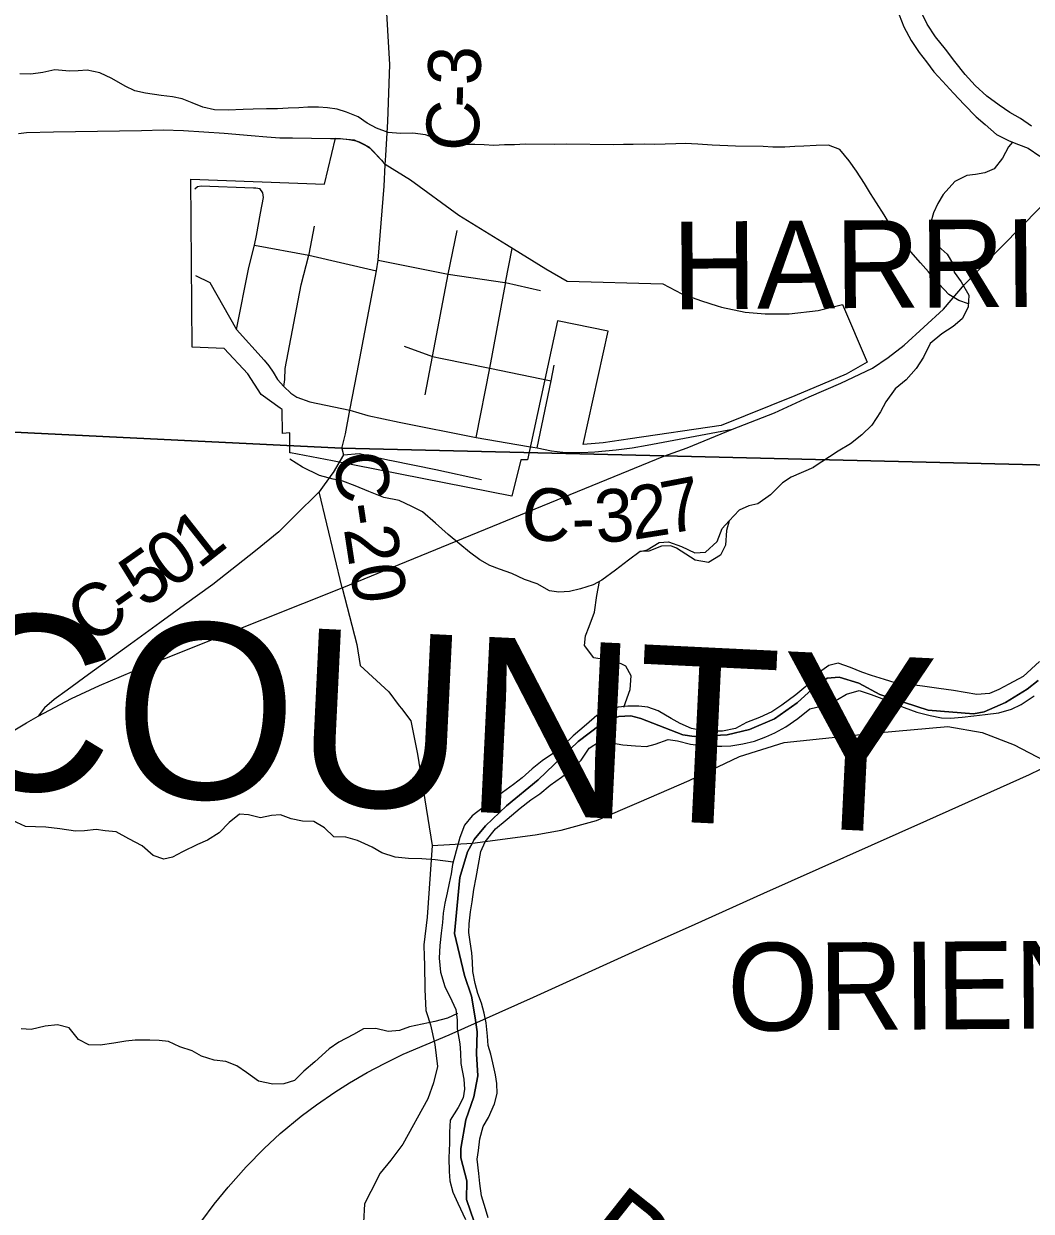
# Model space of a CAD drawing. Extents: x 114843 to 284848, y 317643 to 566895.
# Drawn here: x 156074 to 161815, y 326680 to 333446 of the extents above; entities that cross this region are included whole.
import ezdxf

# ---------------------------------------------------------------- set-up
doc = ezdxf.new("R2010")
doc.units = 0
for name, color, linetype in [('GM_X_City_Street', 7, 'Continuous'), ('GM_X_Corporation', 7, 'Continuous'), ('GM_X_Corporation_Text', 7, 'Continuous'), ('GM_X_County', 7, 'Continuous'), ('GM_X_County_Road', 7, 'Continuous'), ('GM_X_County_Road_Text', 7, 'Continuous'), ('GM_X_County_Text', 7, 'Continuous'), ('GM_X_Major_River', 7, 'Continuous'), ('GM_X_Major_River_Text', 7, 'Continuous'), ('GM_X_Minor_River', 7, 'Continuous'), ('GM_X_Rail_Line', 7, 'Continuous'), ('GM_X_State_Route', 7, 'Continuous'), ('GM_X_Township', 7, 'Continuous'), ('GM_X_Township_Road', 7, 'Continuous'), ('GM_X_US_Route', 7, 'Continuous')]:
    doc.layers.add(name, color=color, linetype=linetype)

msp = doc.modelspace()

# ---------------------------------------------------------------- linework, layer by layer
at = {"layer": 'GM_X_City_Street'}
msp.add_line((158820.2, 331971.4), (159019.1, 331926.9), dxfattribs=at)
for points in [[(157049.9, 332506), (157064.4, 332519.5), (157084.6, 332522.8), (157382.8, 332512.1), (157396.9, 332511.6), (157418.7, 332506.8)], [(157399.9, 332239.8), (157423, 332366.5), (157440.2, 332456.7), (157436.7, 332482.6), (157418.7, 332506.8)], [(157287.3, 331703.7), (157356.5, 332056.6), (157389.9, 332184.8), (157399.9, 332239.8)], [(157699.1, 332128.3), (157700.5, 332134), (157730.5, 332293.3)], [(158361.5, 331331.4), (158404.1, 331550), (158492.2, 332019.1), (158543.8, 332268.9)], [(157389.9, 332184.8), (157699.1, 332128.3), (158083.9, 332039.2)], [(157556, 331380.2), (157562.1, 331419.2), (157563.2, 331481.4), (157655, 331959), (157699.1, 332128.3)], [(158651.7, 331089.4), (158730.4, 331484.3), (158818.9, 331964.4), (158820.2, 331971.4), (158857.9, 332165.2)], [(158093.3, 332099.6), (158492.2, 332019.1), (158815, 331972.5), (158820.2, 331971.4)], [(157052.8, 332012.4), (157134.2, 331972.4), (157287.3, 331703.7), (157443.4, 331529.1), (157470.7, 331497.4), (157494.9, 331460.2), (157520.7, 331419.7), (157556, 331380.2)], [(158242.5, 331610.1), (158404.1, 331550), (158458.5, 331539)], [(158458.5, 331539), (158730.4, 331484.3), (159079.6, 331411.5)], [(157556, 331380.2), (157596.1, 331341.4), (157631.3, 331317.8), (157704.8, 331292.8), (157932.9, 331244.3)], [(157896.1, 330990.5), (157984.9, 330997.8), (158158.9, 330959.3)], [(158158.9, 330959.3), (158169.5, 330956.9), (158423, 330905.5), (158683.1, 330849.6)]]:
    msp.add_lwpolyline(points, dxfattribs=at)
at = {"layer": 'GM_X_Corporation'}
msp.add_lwpolyline([(160880.9, 331517.7), (160760.4, 331448.7), (160625.8, 331392.4), (160468.3, 331326.6), (160049, 331156.8), (159530.4, 331080.9), (159375.9, 331058.4), (159262.3, 331048.9), (159404.7, 331694.9), (159115.4, 331753.5), (158945.4, 330960.6), (158907.1, 330961.6), (158856.4, 330754.8), (157833.8, 330956.5), (157594.2, 331000.9), (157590.7, 331002.1), (157590.6, 331114.4), (157548.7, 331110.8), (157546.8, 331247.7), (157535.9, 331255.5), (157427.2, 331333.2), (157352, 331452.4), (157216.9, 331596.2), (157034.4, 331603.9), (157027.2, 332561.7), (157787.2, 332532.4), (157850.2, 332795.2), (157957.2, 332784), (158041.4, 332744.5), (158133.2, 332645.9), (158277.7, 332557.4), (158553.3, 332355.4), (158825.8, 332188), (159049.3, 332050.3), (159171.2, 331979.7), (159715.2, 331964.8), (159823.4, 331907.8), (159935.5, 331868), (160025.3, 331839.8), (160049.7, 331832.2), (160184.2, 331802.6), (160298.2, 331793.3), (160367.3, 331793.8), (160436.5, 331794.3), (160601.1, 331811.7), (160740.4, 331846.9)], close=True, dxfattribs=at)
at = {"layer": 'GM_X_County'}
for points in [[(181070.3, 330252.9), (177726, 330436.1), (177559.4, 330442.3), (172361.3, 330680), (171076.5, 330708.4), (167555, 330802.8), (166612.4, 330826.7), (164829.7, 330871.9), (164629.5, 330876.9), (164246, 330886.6), (163636.5, 330895.2), (163101.8, 330902.8), (159721, 330984.5), (157885.8, 331028.8), (151589.2, 331336), (151480.8, 331341.3), (151397.3, 331345.9), (149710.2, 331439.3), (149297.3, 331468.7), (137728, 332419)], [(137728, 332419), (149297.3, 331468.7), (149710.2, 331439.3), (151397.3, 331345.9), (151480.8, 331341.3), (151589.2, 331336), (157885.8, 331028.8), (159721, 330984.5), (163101.8, 330902.8), (163636.5, 330895.2), (164246, 330886.6), (164629.5, 330876.9), (164829.7, 330871.9), (166612.4, 330826.7), (167555, 330802.8), (171076.5, 330708.4), (172361.3, 330680), (177559.4, 330442.3), (177726, 330436.1), (181070.3, 330252.9)]]:
    msp.add_lwpolyline(points, dxfattribs=at)
at = {"layer": 'GM_X_County_Road'}
for p, q in [((158134.4, 332643.1), (158137.4, 332695.5)), ((157829.7, 330880), (157757.8, 330778.6)), ((157889.5, 330232.9), (157757.8, 330778.6))]:
    msp.add_line(p, q, dxfattribs=at)
for points in [[(158137.4, 332695.5), (158148.4, 332889.6), (158159.4, 333213.9), (158116.6, 333962.5), (158116.6, 333999.9), (158116.6, 334052)], [(156045.1, 332821.7), (156090, 332826.4), (156244.7, 332829.7), (156746.1, 332838.8), (156867.8, 332841.9), (156984.2, 332838.3), (157215.8, 332822.4), (157370.6, 332808.7), (157459, 332802.2), (157534.2, 332796.7), (157605.5, 332795.6), (157822.8, 332793.3), (157851.3, 332792.4), (157870.4, 332791.8)], [(157870.4, 332791.8), (157879.9, 332791.6), (157926.6, 332785.9), (157958.4, 332781.2), (157974.9, 332776.7)], [(157974.9, 332776.7), (157985.9, 332773.7), (158016.2, 332758), (158042.6, 332741.7), (158063.6, 332722.7), (158113.4, 332668.7), (158134.4, 332643.1)], [(157887, 331025.9), (157907.3, 331109.7), (157932.9, 331244.3), (157975.1, 331459.1), (158083.9, 332039.2), (158093.3, 332099.6), (158128.7, 332520.1), (158134.4, 332643.1)], [(157932.9, 331244.3), (158035.9, 331213.2), (158213.8, 331176.2), (158651.7, 331089.4), (158950.1, 331037.6)], [(158950.1, 331037.6), (158999.9, 331029), (159081.6, 331012.8), (159147, 331006.1), (159250.5, 331003.7), (159328.6, 331007.4), (159449.5, 331017.8), (159541.8, 331030.4), (159627, 331044.6), (160112.2, 331136.5)], [(157887, 331025.9), (157896.1, 330990.5), (157836.9, 330890.1), (157829.7, 330880)], [(157757.8, 330778.6), (157619, 330641.8), (157527.6, 330551.1), (157394.4, 330442), (157151.1, 330251), (156990.8, 330135), (156850.6, 330033.1), (156683, 329911.6), (156443.8, 329737.4), (156321.5, 329649.2), (156248.5, 329595.5), (156193, 329548.8), (156155.9, 329500.8)], [(158402.4, 328763.1), (158373.2, 328355.9), (158354.4, 328197.6), (158356.1, 328128.7)], [(158356.1, 328128.7), (158357.1, 328086.3), (158360.4, 327943.3), (158365.4, 327823.2), (158368.7, 327812.9)], [(158368.7, 327812.9), (158392, 327741.3), (158416.9, 327629.3), (158431.9, 327505.3), (158408.6, 327411), (158377.3, 327320.7), (158235.2, 327061.4), (158165.9, 326970.8), (158104.4, 326896.3), (158051.2, 326791.8), (158015.7, 326721.5), (158010.5, 326615.4)]]:
    msp.add_lwpolyline(points, dxfattribs=at)
at = {"layer": 'GM_X_Major_River'}
for points in [[(161061.7, 333497.9), (161089.6, 333429.7), (161131.4, 333351.5), (161177.3, 333283.3), (161219.2, 333229.1), (161261.1, 333172.9), (161309, 333118.7), (161372.9, 333050.4), (161432.8, 332986.2), (161500.7, 332915.9), (161552.6, 332871.7), (161616.5, 332815.4), (161688.5, 332779.2), (161742.5, 332759), (161798.5, 332736.8), (161864.4, 332692.5)], [(161816.8, 332862.9), (161754.9, 332907.2), (161692.9, 332941.4), (161632.9, 332981.6), (161563, 333033.9), (161495.1, 333094.1), (161439.2, 333156.4), (161379.3, 333230.6), (161327.5, 333300.9), (161269.6, 333371.1), (161221.7, 333443.4), (161189.8, 333509.6)], [(161862, 329811.6), (161770.1, 329727.3), (161688.1, 329683), (161630.2, 329652.8), (161578.2, 329630.7), (161506.1, 329624.5), (161438, 329636.3), (161371.9, 329646.2), (161287.8, 329658), (161195.7, 329671.8), (161039.5, 329691.5), (160979.4, 329709.4), (160905.2, 329733.2), (160849.1, 329751.1), (160785, 329779), (160714.8, 329802.9), (160662.8, 329788.7), (160594.9, 329742.5), (160531, 329670.3), (160473.1, 329622), (160393.2, 329563.8), (160337.2, 329525.6), (160267.3, 329493.4), (160193.3, 329465.1), (160129.3, 329430.9), (160055.3, 329414.7), (160001.2, 329414.6), (159943.2, 329416.5), (159879, 329430.3), (159814.9, 329458.2), (159762.8, 329488.2), (159688.6, 329532.1), (159630.4, 329551.9), (159578.4, 329557.8), (159516.3, 329557.7), (159462.3, 329551.6), (159396.3, 329529.4), (159340.3, 329505.2), (159280.4, 329453), (159204.5, 329388.7), (159150.6, 329336.5), (159092.7, 329290.3), (159028.7, 329246.1), (158970.8, 329199.9), (158914.9, 329149.7), (158864.9, 329111.5), (158803, 329065.3), (158753, 329031.1), (158701.1, 328988.9), (158629.2, 328932.7), (158585.3, 328880.5), (158559.5, 328810.3), (158537.7, 328734.2), (158517.9, 328656), (158510, 328601.9), (158498.2, 328549.8), (158486.3, 328493.7), (158474.5, 328435.6), (158464.6, 328377.5), (158460.8, 328325.4), (158452.9, 328265.3), (158445.1, 328193.2), (158441.3, 328121.1), (158449.6, 328043), (158473.8, 327960.9), (158514.1, 327878.9), (158536.3, 327828.9), (158544.4, 327770.8), (158544.6, 327718.7), (158558.8, 327634.6), (158563, 327582.6), (158565.2, 327522.5), (158581.4, 327432.4), (158585.6, 327376.3), (158577.7, 327326.2), (158549.9, 327270.1), (158504, 327197.9), (158500.2, 327129.8), (158500.4, 327067.7), (158496.6, 326983.6), (158498.9, 326905.5), (158503, 326853.4), (158519.2, 326789.4), (158547.4, 326725.3)], [(158672.5, 327092.1), (158692.3, 327162.3), (158722.2, 327214.4), (158756, 327292.6), (158771.9, 327350.7), (158769.7, 327406.8), (158761.5, 327456.9), (158747.3, 327524.9), (158735.2, 327575), (158721, 327625), (158716.9, 327677.1), (158708.6, 327753.2), (158698.5, 327809.2), (158682.3, 327865.3), (158662.1, 327921.3), (158645.9, 327977.3), (158633.7, 328045.4), (158631.6, 328101.5), (158627.4, 328151.5), (158617.2, 328215.6), (158611.1, 328267.7), (158612.9, 328317.7), (158620.8, 328385.9), (158628.6, 328442), (158638.4, 328514.1), (158652.2, 328582.2), (158666, 328656.4), (158679.8, 328730.5), (158703.7, 328784.6), (158761.5, 328858.9), (158829.5, 328913.1), (158903.3, 328977.4), (158963.3, 329023.6), (159015.2, 329057.8), (159073.1, 329108), (159139.1, 329154.2), (159195, 329196.4), (159250.9, 329250.6), (159296.8, 329318.8), (159354.7, 329357), (159434.8, 329347.2), (159488.9, 329337.3), (159561, 329331.5), (159623.1, 329327.6), (159673.1, 329341.7), (159747.1, 329367.9), (159799.2, 329360.1), (159873.3, 329342.2), (159947.4, 329332.4), (159997.4, 329330.5), (160051.5, 329330.6), (160103.6, 329332.7), (160171.6, 329342.9), (160237.6, 329359.1), (160303.6, 329383.3), (160353.6, 329405.4), (160417.6, 329439.6), (160485.5, 329487.9), (160553.4, 329542.1), (160657.4, 329566.4), (160711.4, 329596.6), (160763.4, 329626.7), (160835.4, 329646.9), (160903.5, 329625.1), (160963.6, 329601.2), (161035.8, 329571.3), (161091.9, 329549.4), (161164.1, 329523.5), (161240.2, 329503.7), (161304.3, 329491.8), (161354.4, 329489.9), (161422.4, 329496.1), (161488.4, 329502.3), (161552.5, 329510.4), (161630.5, 329520.6), (161702.6, 329540.8), (161758.5, 329567), (161832.5, 329617.2)], [(158719.8, 326641.6), (158705.7, 326693.7), (158683.4, 326767.7), (158673.2, 326837.8), (158667.1, 326895.8), (158658.8, 326975.9), (158664.7, 327026), (158672.5, 327092.1)], [(158547.4, 326725.3), (158591.7, 326633.3)]]:
    msp.add_lwpolyline(points, dxfattribs=at)
at = {"layer": 'GM_X_Minor_River'}
for points in [[(161456.9, 331850.1), (161401.9, 331869.9), (161346.1, 331904.5), (161290.5, 331963.1), (161228.9, 332031.8), (161183.3, 332084.3), (161129.8, 332146.9), (161080.2, 332213.5), (161016.8, 332290.2), (160977.3, 332356.7), (160933.8, 332425.3), (160900.2, 332479.7), (160864.6, 332536.1), (160819.1, 332606.7), (160777.6, 332665.2), (160724, 332729.8), (160660.1, 332754.4), (160590, 332753), (160519.9, 332749.6), (160467.8, 332746.1), (160411.6, 332742.6), (160343.6, 332743.1), (160287.5, 332747.7), (160129.3, 332749), (159997.1, 332754.2), (159915.1, 332760.9), (159843, 332763.5), (159790.9, 332762), (159728.8, 332760.5), (159670.7, 332759), (159610.6, 332759.6), (159546.5, 332758.1), (159492.4, 332758.6), (159434.3, 332757.1), (159167.9, 332759.4), (159095.8, 332758), (158931.5, 332759.5), (158871.4, 332756), (158813.3, 332756.5), (158753.2, 332753), (158697.1, 332755.5), (158645.1, 332757.9), (158575, 332758.6), (158509, 332773.2), (158423, 332792), (158363.1, 332812.5), (158291.1, 332823.2), (158221, 332821.8), (158150.9, 332826.4), (158085, 332851), (158031.2, 332879.6), (157979.4, 332916.1), (157913.5, 332942.7), (157859.6, 332959.2), (157805.6, 332967.7), (157753.5, 332970.2), (157693.4, 332970.7), (157641.3, 332967.2), (157581.2, 332965.7), (157521.1, 332962.2), (157457, 332960.8), (157380.8, 332959.4), (157324.7, 332957.9), (157238.6, 332954.6), (157160.5, 332955.3), (157094.5, 332971.9), (157034.6, 332996.5), (156976.7, 333019.1), (156922.7, 333029.6), (156856.7, 333038.2), (156768.7, 333051), (156706.7, 333063.5), (156652.8, 333090), (156577.1, 333134.8), (156507.2, 333167.5), (156435.3, 333182.2), (156385.1, 333178.6), (156335.1, 333177), (156251, 333183.8), (156182.7, 333168.3), (156114.6, 333158.9), (156052.5, 333161.4)], [(161708.7, 332771.6), (161685.6, 332745.5), (161651, 332679.7), (161604.4, 332619.9), (161550.2, 332596.3), (161498, 332586.8), (161447.9, 332581.2), (161379.5, 332547.7), (161312.8, 332474.1), (161282.3, 332422.3), (161257.8, 332368.3), (161241.3, 332308.3), (161238.8, 332252.2), (161268.4, 332193.8), (161336, 332133.1), (161365.6, 332082.7), (161375.2, 332030.5), (161416.8, 331976), (161460.2, 331899.4), (161455.6, 331831.3), (161421, 331765.5), (161370.6, 331721.8), (161306.1, 331680.3), (161239.5, 331624.7), (161200.8, 331546.9), (161160.2, 331481.1), (161101.6, 331417.4), (161039.1, 331365.8), (160986.4, 331292.1), (160955.8, 331234.2), (160907.1, 331158.5), (160850.6, 331104.8), (160786.1, 331053.3), (160715.6, 331011.8), (160571.9, 330918.7)], [(159793.1, 330458), (159760.9, 330471.7), (159707.9, 330469.5), (159635.9, 330441.3), (159585.9, 330439.2), (159520, 330389), (159446.1, 330332.7), (159368.1, 330276.4), (159318.2, 330248.3), (159246.2, 330226.1), (159184.1, 330211.9), (159124.1, 330207.7), (159070, 330215.6), (158999.8, 330255.5), (158927.7, 330279.4), (158855.5, 330313.3), (158785.4, 330339.2), (158729.3, 330359), (158673.1, 330391), (158614.9, 330434.9), (158558.7, 330480.8), (158492.5, 330536.8), (158420.3, 330600.7), (158346, 330664.6), (158285.9, 330696.5), (158213.7, 330730.4), (158125.5, 330746.2), (158041.4, 330780.1), (157963.2, 330813.9), (157893.1, 330839.8), (157837, 330851.7), (157758.8, 330871.5), (157662.6, 330919.4), (157590.4, 330965.3)], [(160574.5, 330918.7), (160447.6, 330861.9), (160397.6, 330829.7), (160329.7, 330761.4), (160257.8, 330711.2), (160205.8, 330699), (160151.8, 330674.9), (160093.9, 330614.7), (160078.1, 330558.5), (160072.3, 330474.4), (160044.4, 330418.2), (159976.5, 330376), (159900.3, 330389.9), (159793.1, 330458)], [(159585.9, 330439.2), (159625.9, 330449.3), (159695.9, 330489.5), (159747.9, 330493.7), (159822, 330467.8), (159898.2, 330431.9), (159958.3, 330436.1), (160026.2, 330496.3), (160054, 330570.5), (160093.9, 330614.7)], [(159494.2, 329552.4), (159530.1, 329651.9), (159535.8, 329730), (159505.7, 329786), (159445.5, 329813.9), (159381.4, 329823.8), (159323.3, 329833.6), (159269.1, 329903.6), (159274.9, 329957.7), (159296.8, 330011.9), (159326.6, 330094.1), (159340.4, 330188.2), (159354.5, 330268.8)], [(158521.8, 328668.3), (158417.7, 328681.8), (158343.6, 328687.6), (158267.5, 328689.5), (158191.4, 328697.3), (158115.3, 328721.2), (158059.1, 328755.1), (157976.9, 328792.9), (157908.8, 328810.8), (157840.8, 328812.7), (157788.5, 328864.6), (157726.4, 328900.5), (157662.3, 328902.4), (157598.2, 328916.2), (157538.1, 328938.1), (157486, 328934), (157424, 328921.8), (157355.9, 328937.7), (157303.8, 328941.6), (157243.9, 328895.4), (157188, 328835.2), (157122.1, 328795), (157064.1, 328768.8), (156978.1, 328728.5), (156922.1, 328698.3), (156872.1, 328686.2), (156812, 328706.1), (156749.8, 328762), (156673.6, 328801.9), (156601.4, 328841.8), (156537.3, 328847.7), (156487.2, 328855.6), (156421.2, 328847.4), (156369.2, 328845.3), (156279, 328859.1), (156200.9, 328868.9), (156140.9, 328870.8), (156084.8, 328872.7), (156010.6, 328906.5)], [(158545.3, 327807.1), (158488.3, 327780.7), (158416.3, 327760.5), (158344.3, 327746.3), (158272.3, 327730.1), (158216.3, 327709.9), (158150.2, 327703.8), (158080.1, 327721.6), (158010, 327719.5), (157954.1, 327687.3), (157870.1, 327643), (157814.2, 327604.9), (157732.3, 327530.6), (157670.4, 327478.3), (157616.5, 327424.1), (157556.5, 327406), (157494.4, 327403.8), (157412.3, 327421.7), (157344.1, 327469.6), (157287.9, 327507.5), (157225.8, 327533.4), (157159.7, 327541.2), (157087.5, 327563.1), (157033.4, 327593), (156963.3, 327616.9), (156899.1, 327646.8), (156845, 327652.7), (156793, 327654.6), (156708.9, 327654.4), (156656.9, 327648.2), (156586.8, 327638), (156508.8, 327625.9), (156444.7, 327627.7), (156386.6, 327657.6), (156332.3, 327725.6), (156266.2, 327741.4), (156196.1, 327735.3), (156116.1, 327715.1), (156060.1, 327718.9)]]:
    msp.add_lwpolyline(points, dxfattribs=at)
at = {"layer": 'GM_X_Rail_Line'}
msp.add_lwpolyline([(157088.6, 326625.6), (157158.8, 326719.7), (157238.6, 326816.9), (157341.3, 326933.3), (157443.6, 327037), (157535.6, 327122.2), (157654.5, 327220.9), (157743.2, 327287.1), (157846.2, 327358), (157929.8, 327410.9), (158030.7, 327469.8), (158129.8, 327521.7), (158237, 327574.2), (158498.5, 327685.4), (158978.5, 327900), (159605.7, 328185.2), (159901.1, 328315.6), (160291.6, 328491.6), (161219.9, 328905.6), (161640.8, 329095), (161804.8, 329169.2), (161931.5, 329229.4)], dxfattribs=at)
at = {"layer": 'GM_X_State_Route'}
msp.add_line((157889.5, 330232.9), (159722.2, 330981.7), dxfattribs=at)
for points in [[(160112.2, 331136.5), (160352.1, 331229.8), (160548.9, 331320.7), (160730.9, 331397.7), (160910.1, 331484.1), (161000.7, 331545.5), (161091.3, 331614.9), (161314.4, 331820.9), (161434, 331960.5), (162183.7, 332722.8)], [(159722.2, 330981.7), (159854.1, 331029.5), (160112.2, 331136.5)], [(156155.9, 329500.8), (156345.7, 329600.7), (156505.9, 329676.2), (156694.9, 329754.6), (156983.2, 329871.5), (157889.5, 330232.9)], [(157889.5, 330232.9), (157972.5, 329908.3), (157990.4, 329790), (158154.9, 329639.2), (158214, 329560.6)], [(158214, 329560.6), (158226.5, 329544), (158279.4, 329473.7), (158318, 329284.7), (158402.4, 328763.1)], [(156024.1, 329422.3), (156089.1, 329462), (156155.9, 329500.8)], [(159580.2, 329010.6), (159866.5, 329134.4), (160153.7, 329271), (160407.4, 329351.4), (160936.2, 329406.6), (161340.8, 329441.7), (161536, 329408.3), (161717.1, 329337.7), (161972.5, 329204.1), (162186.5, 329117.5), (162402.3, 329053.9), (162442.3, 329040.3)], [(158402.4, 328763.1), (158632.1, 328776.8), (158988.7, 328824.6), (159137.2, 328852.2), (159337.5, 328905.7), (159580.2, 329010.6)]]:
    msp.add_lwpolyline(points, dxfattribs=at)
at = {"layer": 'GM_X_Township'}
for points in [[(167555, 330802.8), (166612.4, 330826.7), (164829.7, 330871.9), (164629.5, 330876.9), (164246, 330886.6), (163636.5, 330895.2), (163101.8, 330902.8), (159721, 330984.5), (157885.8, 331028.8), (151589.2, 331336), (151480.8, 331341.3), (151397.3, 331345.9), (149710.2, 331439.3), (149297.3, 331468.7), (137728, 332419)], [(151589.2, 331336), (157885.8, 331028.8), (159721, 330984.5), (163101.8, 330902.8)], [(158641.1, 326618.9), (158596.7, 326746.9), (158598.4, 326853.1), (158564.2, 326984.5), (158565.8, 327037.3), (158593.4, 327201.6), (158639.1, 327331.9), (158662.7, 327452.1), (158654.4, 327576.3), (158658, 327702.4), (158645.8, 327782.5), (158625.4, 327904.7), (158585, 328022.7), (158528.3, 328262.9), (158559.4, 328581.5), (158603, 328727.8), (158630.9, 328779.6), (158640.9, 328798), (158704.7, 328876.3), (158824.5, 328990.7), (159006.2, 329137.3), (159233.9, 329356.2), (159359.7, 329450.6), (159409.7, 329480.8), (159465.7, 329499), (159533.8, 329503.1), (159589.9, 329487.2), (159830.4, 329393.7), (159894.4, 329385.8), (160082.6, 329394.3), (160210.7, 329424.6), (160352.6, 329485), (160480.5, 329577.5), (160588.3, 329673.8), (160652.3, 329718.1), (160720.3, 329722.2), (160832.5, 329688.5), (160952.8, 329624.6), (161227.4, 329535.2), (161485.7, 329513.7), (161547.7, 329525.9), (161667.7, 329578.3), (161791.6, 329654.7), (161855.5, 329704.9)], [(161855.5, 329704.9), (161791.6, 329654.7), (161667.7, 329578.3), (161547.7, 329525.9), (161485.7, 329513.7), (161227.4, 329535.2), (160952.8, 329624.6), (160832.5, 329688.5), (160720.3, 329722.2), (160652.3, 329718.1), (160588.3, 329673.8), (160480.5, 329577.5), (160352.6, 329485), (160210.7, 329424.6), (160082.6, 329394.3), (159894.4, 329385.8), (159830.4, 329393.7), (159589.9, 329487.2), (159533.8, 329503.1), (159465.7, 329499), (159409.7, 329480.8), (159359.7, 329450.6), (159233.9, 329356.2), (159006.2, 329137.3), (158824.5, 328990.7), (158704.7, 328876.3), (158640.9, 328798), (158630.9, 328779.6), (158603, 328727.8), (158559.4, 328581.5), (158528.3, 328262.9), (158585, 328022.7), (158625.4, 327904.7), (158645.8, 327782.5), (158658, 327702.4), (158654.4, 327576.3), (158662.7, 327452.1), (158639.1, 327331.9), (158593.4, 327201.6), (158565.8, 327037.3), (158564.2, 326984.5), (158598.4, 326853.1), (158596.7, 326746.9), (158641.1, 326618.9)]]:
    msp.add_lwpolyline(points, dxfattribs=at)
at = {"layer": 'GM_X_Township_Road'}
msp.add_lwpolyline([(158999.9, 331029), (159079.6, 331411.5), (159096.4, 331500.4)], dxfattribs=at)
at = {"layer": 'GM_X_US_Route'}
msp.add_line((157889.5, 330232.9), (159722.2, 330981.7), dxfattribs=at)
for points in [[(160112.2, 331136.5), (160352.1, 331229.8), (160548.9, 331320.7), (160730.9, 331397.7), (160910.1, 331484.1), (161000.7, 331545.5), (161091.3, 331614.9), (161314.4, 331820.9), (161434, 331960.5), (162183.7, 332722.8)], [(159722.2, 330981.7), (159854.1, 331029.5), (160112.2, 331136.5)], [(156155.9, 329500.8), (156345.7, 329600.7), (156505.9, 329676.2), (156694.9, 329754.6), (156983.2, 329871.5), (157889.5, 330232.9)], [(156024.1, 329422.3), (156089.1, 329462), (156155.9, 329500.8)]]:
    msp.add_lwpolyline(points, dxfattribs=at)

# ---------------------------------------------------------------- texts
at = {"layer": 'GM_X_Corporation_Text'}
for s, rotation, p in [('HARRISBURG', 0.41236, (159770.1, 331818.5)), ('ORIENT', 0.41237, (160084.7, 327707.5))]:
    msp.add_text(s, height=500.04, rotation=rotation, dxfattribs=at).set_placement(p)
at = {"layer": 'GM_X_County_Road_Text'}
for s, height, rotation, p in [('3', 300, 89.33389, (158677.4, 333094.7)), ('-', 300, 88.1208, (158673.2, 332964.6)), ('C', 300, 87.79248, (158663.7, 332716.5)), ('C-20', 300.02, 278.69099, (157833.8, 330987.3)), ('2', 300, 9.06243, (159547.5, 330505.1)), ('7', 300, 10.82698, (159739.9, 330535.9)), ('C', 300, 350.2185, (158890.1, 330527.4)), ('3', 300, 4.9416, (159340, 330486.3)), ('1', 300, 38.19345, (157071.4, 330333.9)), ('-', 300, 1.99974, (159200.1, 330480.9)), ('0', 300, 35.91215, (156912.5, 330218.5)), ('5', 300, 35.09787, (156758.7, 330110.4)), ('C', 300, 34.93108, (156457.3, 329899.9)), ('-', 300, 34.94026, (156657.8, 330040))]:
    msp.add_text(s, height=height, rotation=rotation, dxfattribs=at).set_placement(p)
at = {"layer": 'GM_X_County_Text'}
msp.add_text('PICKAWAY COUNTY', height=1000.079, rotation=357.23373, dxfattribs=at).set_placement((148179.4, 329460.9))
at = {"layer": 'GM_X_Major_River_Text'}
msp.add_text('Big', height=500.07, rotation=321.52056, dxfattribs=at).set_placement((159172.9, 326456.8))

doc.saveas('drawing.dxf')
